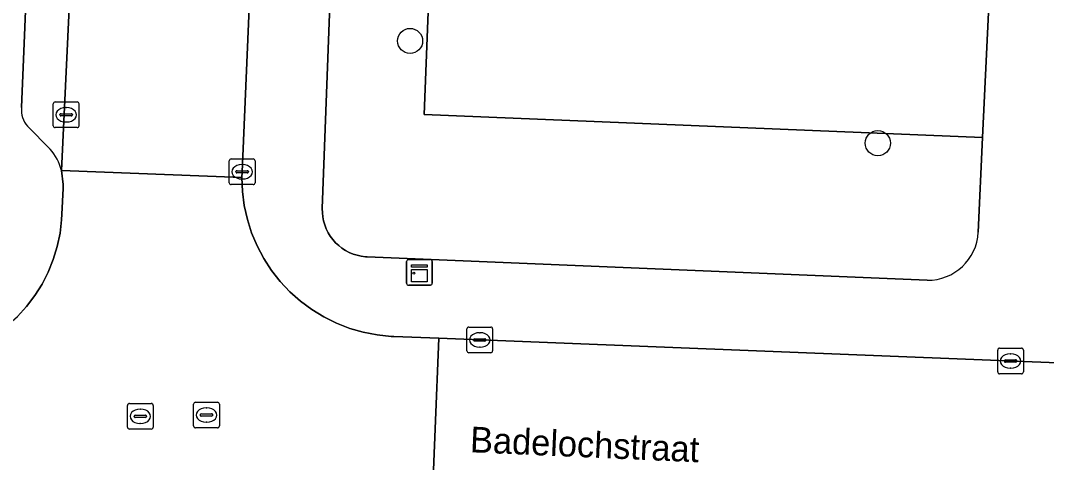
# Model space of a CAD drawing. Extents: x 160077 to 160948, y 386481 to 387498.
# Drawn here: x 160728.23 to 160768.16, y 386799.88 to 386817.09 of the extents above; entities that cross this region are included whole.
import ezdxf

# ---------------------------------------------------------------- set-up
doc = ezdxf.new("R2010")
doc.units = 0
for name, color, linetype in [('IMGEO_Boom', 7, 'Continuous'), ('IMGEO_Groenvoorziening', 7, 'Continuous'), ('IMGEO_Kast', 7, 'Continuous'), ('IMGEO_Kolk', 7, 'Continuous'), ('IMGEO_Openbare_ruimte_label', 7, 'Continuous'), ('IMGEO_Parkeervlak_open', 7, 'Continuous'), ('IMGEO_Rijbaan_lokaal_open', 7, 'Continuous'), ('IMGEO_Rioolput', 7, 'Continuous'), ('IMGEO_Voetpad_open', 7, 'Continuous')]:
    doc.layers.add(name, color=color, linetype=linetype)

msp = doc.modelspace()

# ---------------------------------------------------------------- linework, layer by layer
at = {"layer": 'IMGEO_Boom'}
for centre in [(160743.395, 386816.299), (160761.601, 386812.317)]:
    msp.add_circle(centre, 0.489, dxfattribs=at)
at = {"layer": 'IMGEO_Groenvoorziening'}
for points in [[(160765.678, 386812.53), (160743.938, 386813.427), (160744.63, 386831.089), (160742.465, 386831.174)], [(160740.719, 386829.543), (160740.717, 386829.434), (160739.978, 386809.771), (160739.98, 386809.608), (160739.997, 386809.445), (160740.028, 386809.285), (160740.073, 386809.128), (160740.132, 386808.976), (160740.205, 386808.829), (160740.29, 386808.69), (160740.387, 386808.559), (160740.496, 386808.437), (160740.615, 386808.326), (160740.744, 386808.225), (160740.881, 386808.136), (160741.026, 386808.06), (160741.176, 386807.997), (160741.332, 386807.948), (160741.491, 386807.913), (160741.653, 386807.892), (160741.724, 386807.888), (160763.518, 386806.977)], [(160765.508, 386808.849), (160765.678, 386812.53)]]:
    msp.add_lwpolyline(points, dxfattribs=at)
msp.add_lwpolyline([(160765.905, 386817.399), (160748.408, 386818.134), (160748.825, 386830.923), (160744.63, 386831.089), (160743.938, 386813.427), (160765.678, 386812.53)], close=True, dxfattribs=at)
msp.add_arc((160763.537, 386808.95), 1.974, 269.4456, 357.0543, dxfattribs=at)
at = {"layer": 'IMGEO_Kast'}
for p, q in [((160743.258, 386806.859), (160743.258, 386807.7)), ((160743.258, 386807.7), (160743.258, 386806.859)), ((160743.333, 386807.784), (160744.174, 386807.784)), ((160744.174, 386807.784), (160743.333, 386807.784)), ((160744.258, 386807.709), (160744.258, 386806.868)), ((160744.258, 386806.868), (160744.258, 386807.709)), ((160744.183, 386806.784), (160743.342, 386806.784)), ((160743.342, 386806.784), (160744.183, 386806.784))]:
    msp.add_line(p, q, dxfattribs=at)
for points in [[(160743.453, 386807.574), (160744.053, 386807.574), (160744.053, 386807.489), (160743.453, 386807.489), (160743.453, 386807.574)], [(160743.453, 386807.399), (160744.053, 386807.399), (160744.053, 386806.91), (160743.453, 386806.91), (160743.453, 386807.399)]]:
    msp.add_lwpolyline(points, dxfattribs=at)
msp.add_circle((160743.537, 386807.248), 0.0377, dxfattribs=at)
for centre, start, end in [((160743.336, 386807.706), 92.4484, 184.2845), ((160743.336, 386807.706), 92.4484, 184.2845), ((160744.18, 386807.706), 2.4484, 94.2845), ((160744.18, 386807.706), 2.4484, 94.2845), ((160743.336, 386806.862), 182.4484, 274.2845), ((160743.336, 386806.862), 182.4484, 274.2845), ((160744.18, 386806.862), 272.4484, 4.2845), ((160744.18, 386806.862), 272.4484, 4.2845)]:
    msp.add_arc(centre, 0.0779, start, end, dxfattribs=at)
at = {"layer": 'IMGEO_Kolk'}
for p, q in [((160729.582, 386813.92), (160730.434, 386813.92)), ((160729.507, 386812.994), (160729.507, 386813.846)), ((160729.995, 386813.7), (160730.02, 386813.7)), ((160730.508, 386813.846), (160730.508, 386812.994)), ((160729.766, 386813.414), (160729.766, 386813.426)), ((160730.204, 386813.377), (160729.806, 386813.377)), ((160729.809, 386813.463), (160730.207, 386813.463)), ((160730.018, 386813.14), (160729.993, 386813.14)), ((160730.25, 386813.426), (160730.25, 386813.414)), ((160730.434, 386812.92), (160729.582, 386812.92)), ((160736.358, 386810.774), (160736.358, 386811.626)), ((160736.433, 386811.7), (160737.285, 386811.7)), ((160737.359, 386811.626), (160737.359, 386810.774)), ((160736.617, 386811.194), (160736.617, 386811.206)), ((160737.055, 386811.157), (160736.657, 386811.157)), ((160736.66, 386811.243), (160737.058, 386811.243)), ((160736.846, 386811.48), (160736.871, 386811.48)), ((160737.101, 386811.206), (160737.101, 386811.194)), ((160737.285, 386810.7), (160736.433, 386810.7)), ((160736.869, 386810.92), (160736.844, 386810.92)), ((160745.682, 386805.152), (160746.534, 386805.152)), ((160745.607, 386804.226), (160745.607, 386805.078)), ((160746.095, 386804.932), (160746.12, 386804.932)), ((160746.608, 386805.078), (160746.608, 386804.226)), ((160745.866, 386804.646), (160745.866, 386804.658)), ((160746.304, 386804.609), (160745.906, 386804.609)), ((160745.909, 386804.695), (160746.307, 386804.695)), ((160746.118, 386804.372), (160746.093, 386804.372)), ((160746.35, 386804.658), (160746.35, 386804.646)), ((160766.34, 386804.331), (160767.192, 386804.331)), ((160746.534, 386804.152), (160745.682, 386804.152)), ((160766.265, 386803.405), (160766.265, 386804.257)), ((160766.753, 386804.111), (160766.778, 386804.111)), ((160767.266, 386804.257), (160767.266, 386803.405)), ((160766.524, 386803.825), (160766.524, 386803.837)), ((160766.962, 386803.788), (160766.564, 386803.788)), ((160766.567, 386803.874), (160766.965, 386803.874)), ((160766.776, 386803.551), (160766.751, 386803.551)), ((160767.008, 386803.837), (160767.008, 386803.825)), ((160767.192, 386803.331), (160766.34, 386803.331)), ((160734.97, 386801.299), (160734.97, 386802.151)), ((160735.045, 386802.225), (160735.897, 386802.225)), ((160735.458, 386802.005), (160735.483, 386802.005)), ((160735.971, 386802.151), (160735.971, 386801.299)), ((160735.229, 386801.719), (160735.229, 386801.731)), ((160735.667, 386801.682), (160735.269, 386801.682)), ((160735.272, 386801.768), (160735.67, 386801.768)), ((160735.713, 386801.731), (160735.713, 386801.719)), ((160735.897, 386801.225), (160735.045, 386801.225)), ((160735.481, 386801.445), (160735.456, 386801.445))]:
    msp.add_line(p, q, dxfattribs=at)
for points in [[(160729.582, 386813.92), (160730.434, 386813.92)], [(160729.507, 386812.994), (160729.507, 386813.846)], [(160730.508, 386813.846), (160730.508, 386812.994)], [(160730.434, 386812.92), (160729.582, 386812.92)], [(160736.358, 386810.774), (160736.358, 386811.626)], [(160736.433, 386811.7), (160737.285, 386811.7)], [(160737.359, 386811.626), (160737.359, 386810.774)], [(160737.285, 386810.7), (160736.433, 386810.7)], [(160745.682, 386805.152), (160746.534, 386805.152)], [(160745.607, 386804.226), (160745.607, 386805.078)], [(160746.608, 386805.078), (160746.608, 386804.226)], [(160766.34, 386804.331), (160767.192, 386804.331)], [(160746.534, 386804.152), (160745.682, 386804.152)], [(160766.265, 386803.405), (160766.265, 386804.257)], [(160767.266, 386804.257), (160767.266, 386803.405)], [(160767.192, 386803.331), (160766.34, 386803.331)], [(160734.97, 386801.299), (160734.97, 386802.151)], [(160735.045, 386802.225), (160735.897, 386802.225)], [(160735.971, 386802.151), (160735.971, 386801.299)], [(160735.897, 386801.225), (160735.045, 386801.225)]]:
    msp.add_lwpolyline(points, dxfattribs=at)
for centre, radius, start, end in [((160729.584, 386813.844), 0.0765, 91.552, 178.448), ((160729.584, 386813.844), 0.0765, 91.552, 178.448), ((160730.432, 386813.844), 0.0765, 1.552, 88.448), ((160730.432, 386813.844), 0.0765, 1.552, 88.448), ((160729.806, 386813.423), 0.0403, 85.8775, 175.7526), ((160729.803, 386813.413), 0.0366, 178.938, 274.7102), ((160730.207, 386813.42), 0.043, 264.8664, 352.4533), ((160730.211, 386813.425), 0.0386, 1.7309, 96.639), ((160729.584, 386812.996), 0.0765, 181.552, 268.448), ((160729.584, 386812.996), 0.0765, 181.552, 268.448), ((160730.432, 386812.996), 0.0765, 271.552, 358.448), ((160730.432, 386812.996), 0.0765, 271.552, 358.448), ((160736.435, 386811.624), 0.0765, 91.552, 178.448), ((160736.435, 386811.624), 0.0765, 91.552, 178.448), ((160737.283, 386811.624), 0.0765, 1.552, 88.448), ((160737.283, 386811.624), 0.0765, 1.552, 88.448), ((160736.657, 386811.203), 0.0403, 85.8775, 175.7526), ((160736.654, 386811.193), 0.0366, 178.938, 274.7102), ((160737.058, 386811.2), 0.043, 264.8664, 352.4533), ((160737.062, 386811.205), 0.0386, 1.7309, 96.639), ((160736.435, 386810.776), 0.0765, 181.552, 268.448), ((160736.435, 386810.776), 0.0765, 181.552, 268.448), ((160737.283, 386810.776), 0.0765, 271.552, 358.448), ((160737.283, 386810.776), 0.0765, 271.552, 358.448), ((160745.684, 386805.076), 0.0765, 91.552, 178.448), ((160745.684, 386805.076), 0.0765, 91.552, 178.448), ((160746.532, 386805.076), 0.0765, 1.552, 88.448), ((160746.532, 386805.076), 0.0765, 1.552, 88.448), ((160745.906, 386804.655), 0.0403, 85.8775, 175.7526), ((160745.903, 386804.645), 0.0366, 178.938, 274.7102), ((160746.307, 386804.652), 0.043, 264.8664, 352.4533), ((160746.311, 386804.657), 0.0386, 1.7309, 96.639), ((160766.342, 386804.255), 0.0765, 91.552, 178.448), ((160766.342, 386804.255), 0.0765, 91.552, 178.448), ((160767.19, 386804.255), 0.0765, 1.552, 88.448), ((160767.19, 386804.255), 0.0765, 1.552, 88.448), ((160745.684, 386804.228), 0.0765, 181.552, 268.448), ((160745.684, 386804.228), 0.0765, 181.552, 268.448), ((160746.532, 386804.228), 0.0765, 271.552, 358.448), ((160746.532, 386804.228), 0.0765, 271.552, 358.448), ((160766.564, 386803.834), 0.0403, 85.8775, 175.7526), ((160766.561, 386803.824), 0.0366, 178.938, 274.7102), ((160766.965, 386803.831), 0.043, 264.8664, 352.4533), ((160766.969, 386803.836), 0.0386, 1.7309, 96.639), ((160766.342, 386803.407), 0.0765, 181.552, 268.448), ((160766.342, 386803.407), 0.0765, 181.552, 268.448), ((160767.19, 386803.407), 0.0765, 271.552, 358.448), ((160767.19, 386803.407), 0.0765, 271.552, 358.448), ((160735.047, 386802.149), 0.0765, 91.552, 178.448), ((160735.047, 386802.149), 0.0765, 91.552, 178.448), ((160735.895, 386802.149), 0.0765, 1.552, 88.448), ((160735.895, 386802.149), 0.0765, 1.552, 88.448), ((160735.269, 386801.728), 0.0403, 85.8775, 175.7526), ((160735.266, 386801.718), 0.0366, 178.938, 274.7102), ((160735.67, 386801.725), 0.043, 264.8664, 352.4533), ((160735.674, 386801.73), 0.0386, 1.7309, 96.639), ((160735.047, 386801.301), 0.0765, 181.552, 268.448), ((160735.047, 386801.301), 0.0765, 181.552, 268.448), ((160735.895, 386801.301), 0.0765, 271.552, 358.448), ((160735.895, 386801.301), 0.0765, 271.552, 358.448)]:
    msp.add_arc(centre, radius, start, end, dxfattribs=at)
for centre, major_axis, ratio, start_param, end_param in [((160729.994, 386813.42), (-0.387, 0.002), 0.722429, 4.712389, 7.853982), ((160730.019, 386813.42), (-0.39, 0.002), 0.717154, 1.570796, 4.712389), ((160736.845, 386811.2), (-0.387, 0.002), 0.722429, 4.712389, 7.853982), ((160736.87, 386811.2), (-0.39, 0.002), 0.717154, 1.570796, 4.712389), ((160746.094, 386804.652), (-0.387, 0.002), 0.722429, 4.712389, 7.853982), ((160746.119, 386804.652), (-0.39, 0.002), 0.717154, 1.570796, 4.712389), ((160766.752, 386803.831), (-0.387, 0.002), 0.722429, 4.712389, 7.853982), ((160766.777, 386803.831), (-0.39, 0.002), 0.717154, 1.570796, 4.712389), ((160735.457, 386801.725), (-0.387, 0.002), 0.722429, 4.712389, 7.853982), ((160735.482, 386801.725), (-0.39, 0.002), 0.717154, 1.570796, 4.712389)]:
    msp.add_ellipse(centre, major_axis=major_axis, ratio=ratio, start_param=start_param, end_param=end_param, dxfattribs=at)
at = {"layer": 'IMGEO_Parkeervlak_open'}
for points in [[(160729.828, 386811.253), (160730.523, 386826.082)], [(160728.66, 386823.107), (160728.267, 386813.7)], [(160728.503, 386812.973), (160729.388, 386812.085)]]:
    msp.add_lwpolyline(points, dxfattribs=at)
for centre, radius, start, end in [((160729.278, 386813.626), 1.014, 175.8401, 220.129), ((160727.823, 386810.725), 2.073, 14.7513, 40.9926)]:
    msp.add_arc(centre, radius, start, end, dxfattribs=at)
at = {"layer": 'IMGEO_Rijbaan_lokaal_open'}
msp.add_lwpolyline([(160736.852, 386810.98), (160736.858, 386811.204), (160737.89, 386835.213), (160738.474, 386849.207), (160731.446, 386849.507), (160730.756, 386832.948), (160730.531, 386826.285), (160730.523, 386826.082), (160729.828, 386811.253)], close=True, dxfattribs=at)
for points in [[(160739.125, 386806.161), (160738.714, 386806.527), (160738.337, 386806.929), (160737.997, 386807.362), (160737.697, 386807.825), (160737.44, 386808.312), (160737.228, 386808.82), (160737.062, 386809.345), (160736.943, 386809.883), (160736.873, 386810.43), (160736.852, 386810.98), (160729.828, 386811.253), (160729.898, 386810.708), (160729.892, 386810.548), (160729.844, 386809.554), (160729.832, 386809.335), (160729.771, 386808.81), (160729.663, 386808.292), (160729.509, 386807.786), (160729.311, 386807.296), (160729.069, 386806.825), (160728.787, 386806.378), (160728.466, 386805.958), (160728.108, 386805.568)], [(160744.23, 386797.66), (160744.509, 386804.715), (160742.768, 386804.784), (160742.663, 386804.789), (160742.115, 386804.845), (160741.574, 386804.949), (160741.045, 386805.102), (160740.531, 386805.301), (160740.037, 386805.545), (160739.567, 386805.832), (160739.125, 386806.161)], [(160837.242, 386800.967), (160811.348, 386802.129), (160793.676, 386802.846), (160774.115, 386803.537), (160744.509, 386804.715), (160744.23, 386797.66), (160786.696, 386796.006)]]:
    msp.add_lwpolyline(points, dxfattribs=at)
at = {"layer": 'IMGEO_Rioolput'}
for p, q in [((160732.395, 386801.251), (160732.395, 386802.103)), ((160732.47, 386802.177), (160733.322, 386802.177)), ((160732.883, 386801.957), (160732.908, 386801.957)), ((160733.396, 386802.103), (160733.396, 386801.251)), ((160732.654, 386801.671), (160732.654, 386801.683)), ((160733.092, 386801.634), (160732.694, 386801.634)), ((160732.697, 386801.72), (160733.095, 386801.72)), ((160733.138, 386801.683), (160733.138, 386801.671)), ((160733.322, 386801.177), (160732.47, 386801.177)), ((160732.906, 386801.397), (160732.881, 386801.397))]:
    msp.add_line(p, q, dxfattribs=at)
for points in [[(160732.395, 386801.251), (160732.395, 386802.103)], [(160732.47, 386802.177), (160733.322, 386802.177)], [(160733.396, 386802.103), (160733.396, 386801.251)], [(160733.322, 386801.177), (160732.47, 386801.177)]]:
    msp.add_lwpolyline(points, dxfattribs=at)
for centre, radius, start, end in [((160732.472, 386802.101), 0.0765, 91.552, 178.448), ((160732.472, 386802.101), 0.0765, 91.552, 178.448), ((160733.32, 386802.101), 0.0765, 1.552, 88.448), ((160733.32, 386802.101), 0.0765, 1.552, 88.448), ((160732.694, 386801.68), 0.0403, 85.8775, 175.7526), ((160732.691, 386801.67), 0.0366, 178.938, 274.7102), ((160733.095, 386801.677), 0.043, 264.8664, 352.4533), ((160733.099, 386801.682), 0.0386, 1.7309, 96.639), ((160732.472, 386801.253), 0.0765, 181.552, 268.448), ((160732.472, 386801.253), 0.0765, 181.552, 268.448), ((160733.32, 386801.253), 0.0765, 271.552, 358.448), ((160733.32, 386801.253), 0.0765, 271.552, 358.448)]:
    msp.add_arc(centre, radius, start, end, dxfattribs=at)
for centre, major_axis, ratio, start_param, end_param in [((160732.882, 386801.677), (-0.387, 0.002), 0.722429, 4.712389, 7.853982), ((160732.907, 386801.677), (-0.39, 0.002), 0.717154, 1.570796, 4.712389)]:
    msp.add_ellipse(centre, major_axis=major_axis, ratio=ratio, start_param=start_param, end_param=end_param, dxfattribs=at)
at = {"layer": 'IMGEO_Voetpad_open'}
for points in [[(160738.474, 386849.207), (160737.89, 386835.213), (160736.858, 386811.204), (160736.852, 386810.98), (160736.873, 386810.43), (160736.943, 386809.883), (160737.062, 386809.345), (160737.228, 386808.82), (160737.44, 386808.312), (160737.697, 386807.825), (160737.997, 386807.362), (160738.337, 386806.929), (160738.714, 386806.527), (160739.125, 386806.161), (160739.567, 386805.832), (160740.037, 386805.545), (160740.531, 386805.301), (160741.045, 386805.102), (160741.574, 386804.949), (160742.115, 386804.845), (160742.663, 386804.789), (160742.768, 386804.784), (160744.509, 386804.715), (160774.115, 386803.537)], [(160763.518, 386806.977), (160741.724, 386807.888), (160741.653, 386807.892), (160741.491, 386807.913), (160741.332, 386807.948), (160741.176, 386807.997), (160741.026, 386808.06), (160740.881, 386808.136), (160740.744, 386808.225), (160740.615, 386808.326), (160740.496, 386808.437), (160740.387, 386808.559), (160740.29, 386808.69), (160740.205, 386808.829), (160740.132, 386808.976), (160740.073, 386809.128), (160740.028, 386809.285), (160739.997, 386809.445), (160739.98, 386809.608), (160739.978, 386809.771), (160740.717, 386829.434), (160740.719, 386829.543)], [(160766.393, 386828.576), (160766.408, 386828.399), (160766.407, 386828.221), (160765.905, 386817.399), (160765.678, 386812.53), (160765.508, 386808.849)], [(160728.267, 386813.7), (160728.66, 386823.107)], [(160729.388, 386812.085), (160728.503, 386812.973)], [(160724.562, 386803.836), (160724.679, 386803.863), (160725.379, 386804.022), (160725.886, 386804.174), (160726.377, 386804.371), (160726.848, 386804.611), (160727.296, 386804.892), (160727.717, 386805.212), (160728.108, 386805.568), (160728.466, 386805.958), (160728.787, 386806.378), (160729.069, 386806.825), (160729.311, 386807.296), (160729.509, 386807.786), (160729.663, 386808.292), (160729.771, 386808.81), (160729.832, 386809.335), (160729.844, 386809.554), (160729.892, 386810.548), (160729.898, 386810.708), (160729.828, 386811.253)]]:
    msp.add_lwpolyline(points, dxfattribs=at)
for centre, radius, start, end in [((160729.278, 386813.626), 1.014, 175.8401, 220.129), ((160727.823, 386810.725), 2.073, 14.7513, 40.9926), ((160763.537, 386808.95), 1.974, 269.4456, 357.0543)]:
    msp.add_arc(centre, radius, start, end, dxfattribs=at)

# ---------------------------------------------------------------- texts
at = {"layer": 'IMGEO_Openbare_ruimte_label'}
msp.add_text('Badelochstraat', height=1, rotation=357.4781, dxfattribs=at).set_placement((160745.713, 386800.278))

doc.saveas('drawing.dxf')
